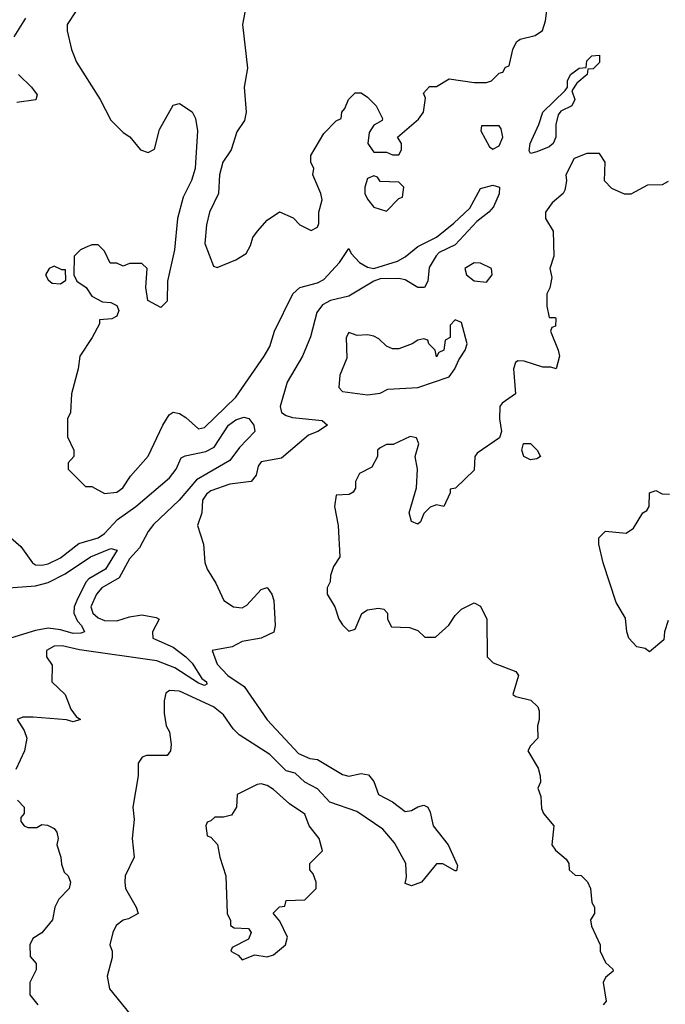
# Model space of a CAD drawing. Header units: inches. Extents: x 2380053 to 2584298, y 380219 to 546618.
# Tile 601 of 656: x 2523240 to 2525300, y 481680 to 484825. Entities that reach past the tile are written whole.
import ezdxf

# ---------------------------------------------------------------- set-up
doc = ezdxf.new("R2010")
doc.units = ezdxf.units.IN
doc.header["$MEASUREMENT"] = 0
doc.layers.add('C5428', color=7, linetype='Continuous')

msp = doc.modelspace()

# ---------------------------------------------------------------- linework, layer by layer
at = {"layer": 'C5428', "color": 2}
for points, elevation in [([(2523963.4, 484876.6), (2523950.6, 484810), (2523966.8, 484670), (2523956, 484610), (2523962.8, 484530), (2523956.8, 484503.2), (2523933.2, 484466.8), (2523914.8, 484410), (2523887.7, 484370), (2523877.3, 484330), (2523874, 484270), (2523846, 484210), (2523835.5, 484170), (2523831, 484110), (2523858, 484038), (2523870, 484034), (2523930, 484058), (2523962, 484078), (2523976.5, 484103.5), (2523984, 484130), (2523999, 484150), (2524030, 484184.7), (2524068.4, 484211.6), (2524112.7, 484192.7), (2524134, 484170), (2524170, 484152), (2524190, 484162), (2524194.6, 484174.6), (2524194, 484210), (2524205.2, 484250), (2524201.2, 484270), (2524175.3, 484330), (2524178, 484350), (2524169, 484370), (2524168.9, 484391.1), (2524210, 484462), (2524250, 484502), (2524266, 484510), (2524268, 484530), (2524278, 484542), (2524289, 484570), (2524310, 484591.3), (2524330, 484591.3), (2524350, 484578), (2524378, 484550), (2524398, 484510), (2524396.9, 484503.1), (2524370, 484488), (2524355.3, 484464.7), (2524351.3, 484430), (2524366.4, 484406.4), (2524370, 484402), (2524410, 484402), (2524430, 484394), (2524450, 484394), (2524458, 484410), (2524458, 484430), (2524446, 484450), (2524512.3, 484507.7), (2524529, 484530), (2524534.6, 484574.6), (2524529, 484591), (2524548, 484612), (2524570, 484612), (2524610, 484636), (2524690, 484624.7), (2524730, 484624.7), (2524746, 484630), (2524770, 484654), (2524782, 484658), (2524790, 484674), (2524802, 484678), (2524814, 484730), (2524825.6, 484754.4), (2524837.2, 484762.8), (2524885.2, 484774.8), (2524908.9, 484791.1), (2524918, 484822), (2524930, 484912)], 42), ([(2523258, 484830), (2523220.4, 484770)], 34), ([(2523418, 484850), (2523391.3, 484810), (2523391, 484790), (2523404.7, 484730), (2523421, 484690), (2523496, 484570), (2523530, 484504.7), (2523570, 484464.7), (2523590.8, 484450.8), (2523624.7, 484410), (2523650, 484401), (2523670, 484412), (2523685.6, 484474.4), (2523730, 484552), (2523750, 484558), (2523790, 484531.3), (2523801, 484510), (2523806.8, 484470), (2523799.3, 484350), (2523788.5, 484311.5), (2523761.6, 484258.4), (2523742.8, 484190), (2523734, 484090), (2523711, 483990), (2523710, 483926), (2523690, 483906), (2523648.4, 483928.4), (2523642, 483970), (2523646, 484030), (2523630, 484046), (2523590, 484046), (2523570, 484038), (2523550, 484048), (2523528, 484048), (2523510, 484086), (2523490, 484106), (2523470, 484106), (2523450, 484098), (2523434, 484090), (2523414, 484070), (2523412, 484010), (2523422, 483990), (2523452, 483970), (2523470, 483942), (2523503.6, 483923.6), (2523530, 483922), (2523550, 483912), (2523556, 483896), (2523550, 483878), (2523534, 483870), (2523494, 483866), (2523494, 483854), (2523471.3, 483810), (2523431.3, 483750), (2523426, 483710), (2523404.7, 483630), (2523402, 483570), (2523392, 483550), (2523392, 483510), (2523392.7, 483492.7), (2523412, 483450), (2523412, 483430), (2523394, 483410), (2523394, 483390), (2523450, 483334), (2523470, 483334), (2523510, 483312), (2523550, 483316), (2523568.7, 483330), (2523592.9, 483367.1), (2523650, 483431.3), (2523696, 483530), (2523717.2, 483562.8), (2523730, 483571.3), (2523750, 483566.8), (2523770, 483554.8), (2523810, 483518.8), (2523830, 483522.8), (2523930, 483619.3), (2524020.5, 483750), (2524038.5, 483781.5), (2524053, 483830), (2524112, 483950), (2524134, 483970), (2524190, 483984.4), (2524210, 483995.5), (2524260.9, 484050), (2524290, 484094), (2524298, 484078), (2524324, 484050), (2524350, 484034.9), (2524370, 484030.4), (2524445.8, 484054.2), (2524470, 484067.7), (2524510, 484100.4), (2524570, 484130.4), (2524625.1, 484174.9), (2524676.6, 484223.4), (2524710, 484286), (2524750, 484296.3), (2524770.8, 484290.8), (2524770, 484268.7), (2524752, 484228), (2524737.3, 484210), (2524699, 484181), (2524630, 484106), (2524578.7, 484081.3), (2524568.8, 484071.2), (2524546.3, 484033.7), (2524542.8, 483990), (2524531.3, 483970), (2524510, 483969.4), (2524470, 483994), (2524450, 483998.4), (2524390, 483997.2), (2524370, 483989.6), (2524290, 483941.6), (2524232, 483928), (2524206.1, 483913.9), (2524188.5, 483890), (2524167.4, 483812.6), (2524142.4, 483750), (2524093, 483667), (2524070.6, 483590), (2524074.8, 483570), (2524090, 483560.5), (2524110, 483554.4), (2524205.4, 483545.4), (2524222, 483530), (2524191, 483510), (2524161.4, 483498.6), (2524075.6, 483424.4), (2524010, 483413.2), (2524000.5, 483399.5), (2523994.8, 483370), (2523978, 483350), (2523910, 483341.6), (2523850, 483320.7), (2523836.3, 483310), (2523823, 483290), (2523821, 483250), (2523806.8, 483210), (2523826.8, 483150), (2523831, 483091), (2523838, 483070), (2523865.4, 483025.4), (2523891.3, 482970), (2523922, 482950), (2523950, 482946.8), (2523964.7, 482955.3), (2524010, 483004.7), (2524030, 483011), (2524044.7, 482990), (2524050.7, 482970), (2524054.8, 482890), (2524050.7, 482869.3), (2524010, 482849.2), (2523950, 482839), (2523918, 482822), (2523854, 482810), (2523870, 482766.8), (2523904, 482730), (2523955.8, 482695.8), (2524029.3, 482589.3), (2524130, 482481.6), (2524165.8, 482465.8), (2524190, 482462.4), (2524270, 482414.4), (2524290, 482408.4), (2524330, 482417.3), (2524353.2, 482413.2), (2524370, 482392), (2524384.7, 482350), (2524430, 482326.8), (2524470, 482296), (2524490, 482298.8), (2524510, 482310.8), (2524530, 482316), (2524542, 482310), (2524550, 482294), (2524559.1, 482250), (2524607.3, 482190), (2524636.9, 482123.1), (2524634, 482106), (2524630, 482106), (2524590, 482128.7), (2524570, 482128.7), (2524522, 482070), (2524490, 482059), (2524470, 482066), (2524474, 482086), (2524472.7, 482130), (2524436.3, 482196.3), (2524399.3, 482239.3), (2524315.9, 482295.9), (2524230, 482326), (2524190, 482368.2), (2524149.3, 482390), (2524118.6, 482418.6), (2524090, 482426.3), (2524037.9, 482477.9), (2523940.4, 482540.4), (2523920.5, 482560.5), (2523890, 482605.1), (2523858.4, 482630), (2523750, 482680.9), (2523718, 482682), (2523706.4, 482673.6), (2523701, 482650), (2523701, 482610), (2523706.8, 482570), (2523717.3, 482550), (2523722.8, 482510), (2523721, 482490), (2523710, 482475.3), (2523644.9, 482475.1), (2523630.9, 482469.1), (2523618, 482450), (2523617.3, 482410), (2523600.7, 482310), (2523604.9, 482270), (2523598.8, 482210), (2523604.7, 482150), (2523576, 482090), (2523574.8, 482070), (2523577.3, 482050), (2523611.3, 481990), (2523618, 481970), (2523587.3, 481952.7), (2523570, 481949), (2523548, 481932), (2523537.3, 481910), (2523527.7, 481870), (2523534.8, 481850), (2523534.8, 481830), (2523518.8, 481770), (2523526.8, 481730), (2523590.8, 481650)], 38), ([(2523235.5, 484650), (2523277.3, 484610), (2523295.3, 484584.7), (2523290.7, 484569.3), (2523230, 484560.7)], 34), ([(2525310, 484308), (2525290, 484298), (2525243.6, 484296.4), (2525190, 484268), (2525170, 484268), (2525130, 484286), (2525106, 484310), (2525108, 484370), (2525090, 484398), (2525050, 484398), (2525010, 484382), (2524982.8, 484330), (2524984.7, 484310), (2524979.6, 484280.4), (2524974, 484270), (2524939.6, 484240.4), (2524918, 484210), (2524918, 484190), (2524942, 484150), (2524944.7, 484070), (2524932, 484030), (2524938, 484002), (2524931.6, 483968.4), (2524922, 483950), (2524922, 483910), (2524930, 483874), (2524950, 483874), (2524951.3, 483870), (2524950, 483846), (2524938, 483842), (2524934, 483830), (2524958.8, 483770), (2524962.8, 483750), (2524952, 483710), (2524935.3, 483715.3), (2524910, 483715.3), (2524850, 483734), (2524830, 483735.3), (2524822, 483730), (2524816, 483710), (2524822, 483630), (2524779.6, 483600.4), (2524772, 483590), (2524771, 483550), (2524778, 483510), (2524771.3, 483490), (2524699.6, 483440.4), (2524692, 483430), (2524690, 483386), (2524631.1, 483328.9), (2524614, 483326), (2524614, 483314), (2524594, 483270), (2524570, 483275.3), (2524550, 483268), (2524530, 483248), (2524518.5, 483221.5), (2524510, 483214), (2524490, 483222), (2524482.7, 483250), (2524506.6, 483330), (2524509.1, 483389.1), (2524502, 483430), (2524514, 483470), (2524506, 483490), (2524486.4, 483493.6), (2524431.6, 483468.4), (2524410, 483468), (2524390, 483458), (2524382, 483450), (2524382, 483430), (2524363.6, 483396.4), (2524324.7, 483375.3), (2524312, 483350), (2524311.6, 483328.4), (2524303.6, 483316.4), (2524291.1, 483308.9), (2524250, 483306), (2524244.7, 483270), (2524256, 483210), (2524262, 483110), (2524241, 483079), (2524231.3, 483050), (2524231, 483030), (2524221, 483010), (2524221, 482990), (2524246, 482950), (2524258, 482910), (2524270, 482892), (2524290, 482872), (2524310, 482878), (2524331.9, 482928.1), (2524350, 482940.7), (2524385.4, 482945.4), (2524402, 482942), (2524414, 482930), (2524414, 482910), (2524426.4, 482886.4), (2524483.6, 482883.6), (2524510, 482874), (2524532.7, 482852.7), (2524567.3, 482852.7), (2524609.1, 482890.9), (2524630, 482922), (2524650, 482942), (2524690, 482962), (2524710, 482952), (2524731, 482910), (2524732, 482790), (2524751.1, 482771.1), (2524823.6, 482743.6), (2524832, 482730), (2524814, 482670), (2524823.6, 482663.6), (2524871.6, 482651.6), (2524894, 482630), (2524898, 482618), (2524898, 482590), (2524892, 482570), (2524894, 482530), (2524870, 482506), (2524862, 482490), (2524894.4, 482434.4), (2524901, 482410), (2524902, 482390), (2524894, 482370), (2524903.6, 482343.6), (2524905.4, 482305.4), (2524912, 482290), (2524944.7, 482250), (2524938, 482190), (2524950, 482172), (2524983.6, 482143.6), (2524992, 482130), (2524994, 482110), (2525012.7, 482092.7), (2525031.6, 482091.6), (2525051.6, 482071.6), (2525062, 482050), (2525065.4, 482005.4), (2525074, 481990), (2525074, 481970), (2525062, 481950), (2525064.7, 481930), (2525092, 481870), (2525092, 481850), (2525110, 481814), (2525132.7, 481792.7), (2525134, 481786), (2525110, 481766), (2525102, 481750), (2525112, 481690), (2525102, 481678)], 42), ([(2523211.3, 483170), (2523242.8, 483142.8), (2523281, 483090), (2523290, 483084), (2523310, 483083), (2523330, 483086.7), (2523370, 483106.7), (2523428.2, 483151.8), (2523490, 483170.4), (2523510, 483183.7), (2523551.6, 483228.4), (2523610, 483270.3), (2523718.2, 483361.8), (2523739.6, 483390), (2523754.8, 483425.2), (2523767.5, 483432.5), (2523833.6, 483446.4), (2523860.5, 483459.5), (2523906.6, 483530), (2523930, 483546.7), (2523955.2, 483555.2), (2523970.9, 483550.9), (2523987.3, 483530), (2523990.7, 483510), (2523941.1, 483458.9), (2523910, 483417.2), (2523804.2, 483355.8), (2523748.5, 483290), (2523667.2, 483212.8), (2523649.3, 483190.7), (2523622, 483138), (2523590, 483103.6), (2523557.5, 483042.5), (2523501.6, 483010), (2523485.3, 482990), (2523467.2, 482950), (2523472.7, 482930), (2523490, 482914.4), (2523510, 482906.5), (2523550, 482904.9), (2523590, 482918), (2523630, 482923.7), (2523675.5, 482915.5), (2523684.7, 482910), (2523663.8, 482870), (2523664.9, 482850), (2523730, 482821.1), (2523770.2, 482790.2), (2523790.3, 482770), (2523821.3, 482721.3), (2523836.3, 482710), (2523836.8, 482703.2), (2523830, 482699), (2523810, 482706), (2523734.8, 482754.8), (2523677, 482777), (2523430, 482812.6), (2523375.3, 482824.7), (2523350, 482824), (2523324.7, 482810), (2523324.7, 482790), (2523343.6, 482763.6), (2523342, 482710), (2523384.7, 482670), (2523402.8, 482622.8), (2523419.6, 482599.6), (2523434, 482590), (2523410, 482582), (2523388.9, 482588.9), (2523282.5, 482597.5), (2523250, 482597.2), (2523232, 482590), (2523254.4, 482554.4), (2523262.8, 482530), (2523254.8, 482490), (2523227.3, 482430)], 34), ([(2525310, 482906), (2525298, 482870), (2525295.3, 482844.7), (2525250, 482806), (2525236.4, 482816.4), (2525210, 482822), (2525184, 482850), (2525177.2, 482870), (2525173.2, 482913.2), (2525143.1, 482963.1), (2525102, 483090), (2525088.7, 483150), (2525088.7, 483170), (2525110, 483191.3), (2525175.3, 483184.7), (2525199, 483201), (2525229, 483250), (2525242, 483258), (2525248.7, 483270), (2525250, 483314), (2525270, 483321), (2525290, 483311), (2525314, 483310)], 42), ([(2523190, 483008.9), (2523290, 483016.9), (2523330, 483027.4), (2523384.8, 483055.2), (2523466, 483110), (2523530, 483136.4), (2523550.5, 483130.5), (2523513.7, 483070), (2523460.7, 483039.3), (2523451.2, 483028.8), (2523421.5, 482970), (2523414, 482950), (2523412.9, 482930), (2523423.6, 482903.6), (2523436.4, 482890), (2523446, 482870), (2523434.7, 482865.3), (2523410, 482865.1), (2523370, 482876.8), (2523330, 482881.4), (2523290, 482874.5), (2523210, 482849.7)], 30), ([(2523232.7, 482332.7), (2523254, 482310), (2523254, 482290), (2523243.6, 482276.4), (2523243.6, 482263.6), (2523254, 482250), (2523265.4, 482245.4), (2523294.6, 482245.4), (2523310, 482254), (2523328, 482252), (2523350, 482242), (2523358, 482230), (2523362, 482210), (2523358, 482190), (2523371.3, 482150), (2523372.7, 482127.3), (2523382, 482102), (2523394, 482090), (2523402, 482070), (2523398, 482050), (2523364.5, 482015.5), (2523351.3, 481990), (2523344.7, 481950), (2523310, 481908), (2523282, 481890), (2523272, 481870), (2523272.7, 481832.7), (2523292, 481810), (2523292, 481790), (2523272, 481750), (2523272, 481710), (2523298, 481678)], 34)]:
    msp.add_lwpolyline(points, dxfattribs=dict(at, elevation=elevation))
for points, elevation in [([(2524870, 484398), (2524866.3, 484406.3), (2524869.5, 484429.5), (2524897.2, 484490), (2524909.3, 484530), (2524980.4, 484599.6), (2524988, 484610), (2524988.7, 484630), (2524998, 484650), (2525026, 484670), (2525047.3, 484672.7), (2525050, 484694), (2525066, 484710), (2525090, 484712), (2525090, 484688), (2525070, 484668.7), (2525052.7, 484667.3), (2525051.3, 484650), (2525018, 484622), (2525002, 484598), (2525011.3, 484570), (2525002, 484550), (2524966.8, 484533.2), (2524958.8, 484521.2), (2524950.7, 484490), (2524950.6, 484450), (2524942.8, 484430), (2524930, 484419.3), (2524890, 484402.7)], 38), ([(2524770, 484486), (2524714, 484486), (2524712, 484470), (2524739.6, 484419.6), (2524750, 484412), (2524770, 484422), (2524782, 484450), (2524776.4, 484476.4)], 42), ([(2524370, 484326), (2524350, 484318), (2524341, 484290), (2524341, 484270), (2524350, 484252), (2524370, 484226), (2524410, 484214), (2524450, 484254), (2524462, 484258), (2524466, 484290), (2524450, 484306), (2524390, 484308), (2524382, 484322)], 42), ([(2523350, 484038), (2523334, 484030), (2523322, 484010), (2523330, 483994), (2523343.6, 483983.6), (2523370, 483982), (2523387.3, 483992.7), (2523386, 484026), (2523374, 484026)], 38), ([(2524690, 484048.7), (2524661, 484030), (2524666, 484010), (2524690, 483991.3), (2524730, 483987.3), (2524748, 484010), (2524746, 484030), (2524710, 484048)], 42), ([(2524630, 483866), (2524614, 483850), (2524614, 483810), (2524598, 483802), (2524594, 483770), (2524578, 483762), (2524570, 483748), (2524566, 483770), (2524546, 483790), (2524542, 483802), (2524530, 483806), (2524510, 483802), (2524492, 483790), (2524450, 483774), (2524430, 483774), (2524410, 483782), (2524385.6, 483805.6), (2524370, 483814), (2524350, 483819), (2524316.4, 483816.4), (2524290, 483826), (2524282, 483810), (2524283.6, 483743.6), (2524261, 483690), (2524258, 483650), (2524270, 483638), (2524350, 483627.3), (2524390, 483632), (2524414.6, 483645.4), (2524510, 483650.8), (2524610, 483684.7), (2524629, 483710), (2524641.2, 483738.8), (2524662, 483770), (2524668, 483790), (2524650, 483858)], 42), ([(2524870, 483419), (2524848.7, 483430), (2524842, 483450), (2524848, 483472), (2524870, 483471), (2524891.3, 483450), (2524902, 483430), (2524890, 483422)], 42), ([(2524010, 482384), (2523998, 482382), (2523934, 482350), (2523932, 482310), (2523915.3, 482284.7), (2523890, 482278), (2523862, 482278), (2523850, 482266), (2523838, 482262), (2523834, 482250), (2523838, 482218), (2523850, 482214), (2523871.1, 482191.1), (2523878, 482150), (2523898, 482090), (2523902, 481970), (2523912, 481948), (2523912, 481932), (2523924.7, 481924.7), (2523970, 481922), (2523978, 481910), (2523970, 481888), (2523918, 481862), (2523914, 481850), (2523936.9, 481836.9), (2523950, 481822), (2523990, 481838), (2524030, 481831.3), (2524050, 481838), (2524088, 481870), (2524094.6, 481894.6), (2524070, 481946), (2524048.4, 481971.6), (2524068.4, 481991.6), (2524086, 481994), (2524090, 482012), (2524150, 482014), (2524186, 482050), (2524186, 482070), (2524176.4, 482096.4), (2524166, 482110), (2524166, 482130), (2524206, 482170), (2524195.3, 482210), (2524164, 482250), (2524150, 482288), (2524100.9, 482320.9), (2524050, 482366), (2524030, 482379)], 42)]:
    msp.add_lwpolyline(points, close=True, dxfattribs=dict(at, elevation=elevation))

doc.saveas('drawing.dxf')
